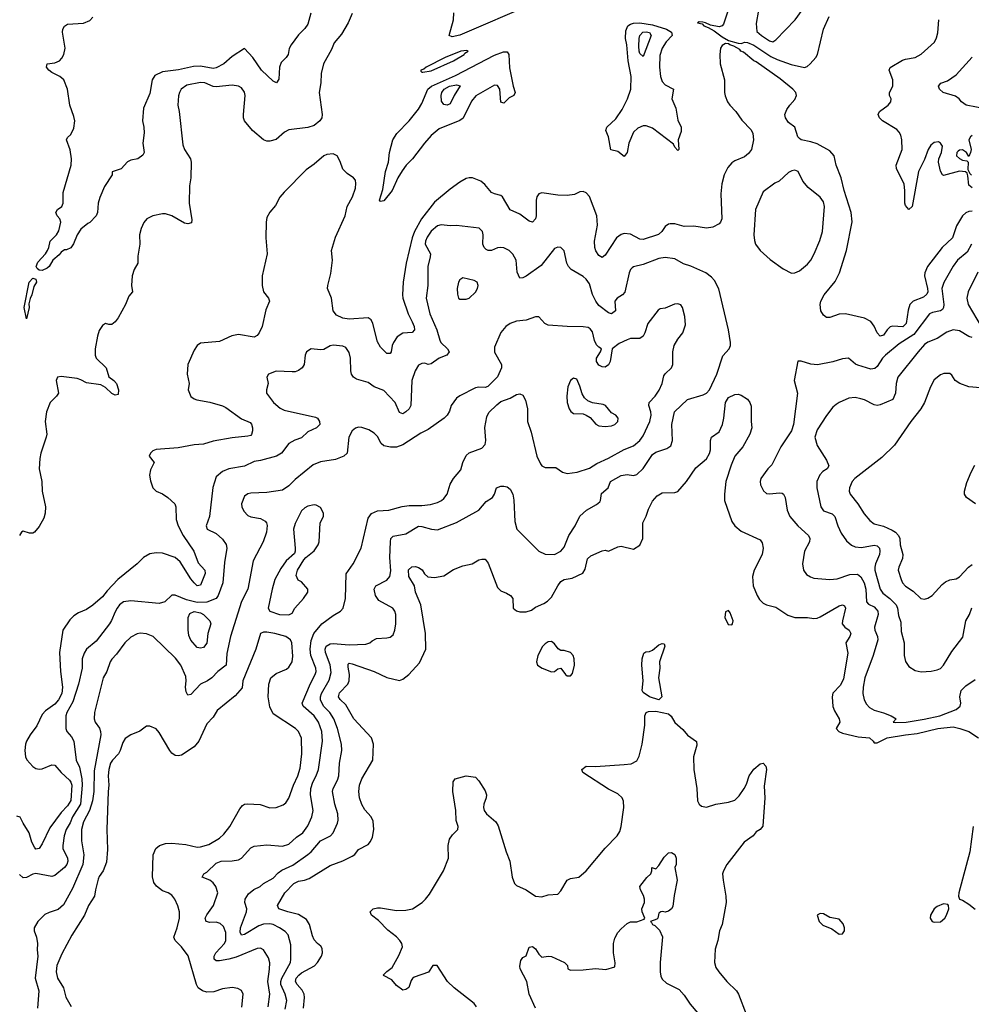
# Model space of a CAD drawing. Header units: inches. Extents: x 1682530 to 1839546, y 640742 to 791647.
# Tile 646 of 656: x 1760807 to 1766825, y 710326 to 716550. Entities that reach past the tile are written whole.
import ezdxf

# ---------------------------------------------------------------- set-up
doc = ezdxf.new("R2010")
doc.units = ezdxf.units.IN
doc.header["$MEASUREMENT"] = 0
doc.layers.add('B7761', color=7, linetype='Continuous')

msp = doc.modelspace()

# ---------------------------------------------------------------- linework, layer by layer
at = {"layer": 'B7761', "color": 5}
for points, elevation in [([(1765478.5, 716610), (1765465, 716525), (1765470, 716475.5), (1765497.6, 716450), (1765550, 716416), (1765570, 716410.4), (1765590, 716421.6), (1765711.7, 716548.4), (1765878.6, 716781.4)], 840), ([(1765319.7, 716710), (1765258.3, 716521.7), (1765249.3, 716510.7), (1765230, 716505.1), (1765175.7, 716515.7), (1765145.2, 716530), (1765126.5, 716533.5), (1765104, 716536), (1765094, 716530), (1765123.1, 716523.1), (1765133, 716510), (1765160.5, 716500.5), (1765198.6, 716478.6), (1765250, 716441.3), (1765290, 716419.1), (1765350, 716400.7), (1765370, 716398.8), (1765393.2, 716406.8), (1765410, 716405.5), (1765450, 716388.8), (1765558.2, 716318.2), (1765597.6, 716297.6), (1765685.6, 716265.6), (1765770, 716248.5), (1765786.6, 716253.4), (1765806.6, 716270), (1765841.1, 716310), (1765852.4, 716330), (1765889.8, 716490), (1765925.6, 716570)], 820), ([(1764052.3, 716650), (1763590, 716452), (1763542.4, 716442.4), (1763523.8, 716450), (1763549.8, 716549.8), (1763552.7, 716592.7)], 780), ([(1762910.4, 716590), (1762884, 716530), (1762841.8, 716458.2), (1762795.6, 716404.4), (1762779, 716361), (1762729.5, 716270), (1762714.1, 716210), (1762711, 716150), (1762700.2, 716090), (1762719.4, 715950), (1762717.4, 715930), (1762705.5, 715910), (1762670, 715881.9), (1762630, 715867.5), (1762510, 715852.6), (1762481.9, 715838.1), (1762430, 715793.5), (1762390, 715782.2), (1762370, 715782.5), (1762349.9, 715789.9), (1762279.6, 715850), (1762228.2, 715910), (1762222.3, 715930), (1762222.4, 715950), (1762232.8, 716070), (1762230, 716092), (1762210, 716119.1), (1762190, 716128.7), (1762150, 716135), (1762050, 716124.8), (1762030, 716128.1), (1761978, 716150), (1761950, 716152.9), (1761864.6, 716135.4), (1761828.4, 716110), (1761817, 716090), (1761811.5, 716068.5), (1761806.5, 716010), (1761816.1, 715970), (1761838.6, 715758.6), (1761848.9, 715730), (1761887.6, 715670), (1761892.7, 715650), (1761889.1, 715550), (1761881, 715499), (1761879.1, 715390), (1761895, 715285), (1761893.7, 715266.3), (1761870, 715258.7), (1761850, 715264), (1761770, 715310.8), (1761730, 715322.7), (1761710, 715322.3), (1761650, 715309.6), (1761610.7, 715290), (1761592.9, 715267.1), (1761574.9, 715230), (1761564.6, 715190), (1761566.4, 715130), (1761554.4, 715054.4), (1761554.8, 715010), (1761530.8, 714970), (1761518.8, 714930), (1761514, 714870), (1761521, 714830), (1761497.1, 714802.9), (1761475.8, 714750), (1761430, 714666), (1761410, 714638.9), (1761390, 714624), (1761370, 714622), (1761350, 714629), (1761330, 714617.2), (1761310, 714585.2), (1761298.3, 714550), (1761284.7, 714470), (1761284.7, 714430), (1761291.6, 714410), (1761353.4, 714350), (1761371.7, 714291.7), (1761403.1, 714270), (1761419, 714250), (1761431.4, 714210), (1761430, 714181.2), (1761410, 714175.8), (1761390, 714186.6), (1761350, 714223.9), (1761321.2, 714241.2), (1761230, 714253.7), (1761194.2, 714274.2), (1761170, 714281.6), (1761070, 714293.5), (1761046, 714290), (1761037, 714270), (1761052.2, 714190), (1761040.4, 714170), (1760999.6, 714130), (1760976.1, 714070), (1760967.4, 714010), (1760978.3, 713930), (1760975.6, 713910), (1760941.8, 713810), (1760935.6, 713775.6), (1760931, 713710), (1760947.3, 713630), (1760950.4, 713570), (1760970.4, 713470), (1760968.8, 713430), (1760960.5, 713399.5), (1760930, 713345.2), (1760901, 713310), (1760890, 713303.7), (1760870, 713303.7), (1760830, 713317.2), (1760818, 713310), (1760805.5, 713290)], 780), ([(1762647.9, 716592.1), (1762630, 716522), (1762610, 716493.2), (1762570, 716454.5), (1762523.1, 716390), (1762512.4, 716367.6), (1762504.4, 716330), (1762492.4, 716310), (1762461, 716279), (1762451.2, 716250), (1762446, 716174), (1762430.7, 716150), (1762410, 716161.3), (1762335.8, 716230), (1762281.2, 716310), (1762230, 716368.7), (1762150, 716318), (1762098.3, 716270), (1762050, 716245.2), (1762030, 716241.6), (1761950, 716255.2), (1761906.4, 716253.6), (1761812.2, 716232.2), (1761710, 716220.5), (1761662.4, 716197.6), (1761644.5, 716170), (1761630, 716082.7), (1761590.4, 715990), (1761583.1, 715910), (1761592.9, 715870), (1761595.4, 715835.4), (1761586.3, 715770), (1761593.4, 715710), (1761586.3, 715693.7), (1761554, 715670), (1761510, 715661.3), (1761490, 715651.8), (1761450, 715606.6), (1761392, 715588), (1761391.3, 715570), (1761344.1, 715495.9), (1761314.1, 715425.9), (1761303.5, 715390), (1761299.6, 715330), (1761291.5, 715310), (1761250, 715267.8), (1761237.6, 715262.4), (1761194.6, 715225.4), (1761170.5, 715189.5), (1761148, 715132), (1761130, 715108.7), (1761104, 715096), (1761090, 715094.5), (1761070, 715080.9), (1761057, 715063), (1761017.6, 715030), (1760992.7, 714990), (1760980.2, 714979.8), (1760950, 714965.3), (1760930, 714966), (1760917.3, 714977.3), (1760912.1, 714990), (1760921.9, 715018.1), (1760969.7, 715070), (1760982.3, 715090), (1760991.8, 715110), (1760999.5, 715150), (1761039.6, 715190), (1761054.2, 715214.2), (1761066.6, 715270), (1761062, 715290), (1761043.7, 715310), (1761035.1, 715330), (1761046, 715350), (1761073.6, 715370), (1761081.3, 715390), (1761082.8, 715457.2), (1761133.3, 715630), (1761135.1, 715670), (1761127, 715727), (1761102.7, 715790), (1761110, 715804.7), (1761130, 715824.7), (1761150, 715864.7), (1761155.6, 715910), (1761150, 715938), (1761124.2, 716010), (1761109.6, 716110), (1761087, 716170), (1761060.9, 716190), (1761010, 716215.1), (1760991.3, 716230), (1760976.2, 716250), (1760982, 716270), (1761030, 716278), (1761059.3, 716290), (1761074.1, 716305.9), (1761087, 716330), (1761094, 716370), (1761077, 716470), (1761080.9, 716490), (1761091.5, 716508.5), (1761110, 716521.6), (1761210, 716527.7), (1761250, 716544), (1761270, 716566.8)], 760), ([(1766830, 715487.2), (1766810, 715504.7), (1766803.7, 715563.7), (1766799.3, 715579.3), (1766787.6, 715587.6), (1766751.3, 715591.3), (1766650, 715564.6), (1766642.7, 715570), (1766630, 715592), (1766618.3, 715650), (1766619.2, 715670), (1766635.9, 715710), (1766643.1, 715750), (1766631.1, 715770), (1766617.1, 715777.2), (1766590, 715772.7), (1766570, 715755.8), (1766553.3, 715730), (1766530, 715665.1), (1766492.1, 715590), (1766450.8, 715369.2), (1766430, 715349.6), (1766410, 715374.5), (1766405, 715390), (1766405.9, 715470), (1766401.1, 715510), (1766352.3, 715610), (1766349.8, 715630), (1766387.2, 715730), (1766385.8, 715790), (1766379.4, 715819.4), (1766370, 715838.9), (1766354.7, 715854.7), (1766264.7, 715910), (1766245.7, 715930), (1766236.9, 715950), (1766244.5, 715970), (1766299.6, 716010), (1766316.3, 716030), (1766318, 716050), (1766308, 716070), (1766307.8, 716090), (1766328.2, 716130), (1766329.8, 716170), (1766306.4, 716230), (1766313, 716247), (1766390, 716293.4), (1766410, 716301.2), (1766470, 716311.5), (1766508, 716332), (1766591.6, 716408.4), (1766605.7, 716434.3), (1766613.8, 716466.2), (1766619.2, 716550)], 780), ([(1766830, 715339.4), (1766810, 715337.2), (1766791.1, 715328.9), (1766770, 715309.6), (1766732.5, 715247.5), (1766707.1, 715170), (1766640.1, 715110), (1766548.2, 714990), (1766531.3, 714950), (1766530.1, 714930), (1766548.1, 714850), (1766549.6, 714830), (1766544.8, 714815.2), (1766523.4, 714796.6), (1766458, 714770), (1766436.8, 714750), (1766426.2, 714713.8), (1766414.1, 714630), (1766391.4, 714608.5), (1766330, 714613.1), (1766311.8, 714608.2), (1766292.8, 714590), (1766270, 714556.4), (1766250, 714549.8), (1766230, 714571.2), (1766211.7, 714611.7), (1766190, 714641.4), (1766150, 714662.5), (1766030, 714689.8), (1765990, 714688.5), (1765930, 714667.3), (1765910, 714667), (1765890, 714682.7), (1765874, 714710), (1765869.7, 714749.7), (1765874.3, 714770), (1765895.8, 714810), (1765964.2, 714895.8), (1765990.8, 714949.2), (1766035.5, 715090), (1766071.6, 715271.6), (1766066.2, 715330), (1766020.7, 715470), (1766002.8, 715550), (1765971, 715630), (1765958.5, 715690), (1765930, 715721.1), (1765850, 715765.4), (1765810, 715778.7), (1765750, 715789.8), (1765738.2, 715798.2), (1765728.7, 715810), (1765710, 715871.5), (1765670, 715901), (1765650.8, 715930), (1765645.1, 715950), (1765658, 715982), (1765676.9, 716010), (1765710, 716044.9), (1765720.3, 716070), (1765714.7, 716090), (1765696.8, 716110), (1765615.8, 716175.8), (1765464.4, 716284.4), (1765449.9, 716290), (1765383.8, 716343.8), (1765368.6, 716350), (1765360.9, 716360.9), (1765322.6, 716382.6), (1765297.2, 716390), (1765290, 716397.2), (1765270, 716398.4), (1765250, 716386.9), (1765239.7, 716370), (1765234.3, 716330), (1765237.7, 716270), (1765264.2, 716170), (1765265.2, 716090), (1765269.3, 716069.3), (1765284.4, 716030), (1765298.5, 716010), (1765335.8, 715970), (1765373.7, 715913.7), (1765433.8, 715853.8), (1765444.2, 715830), (1765448.9, 715790), (1765434.6, 715730), (1765416.7, 715703.3), (1765390, 715682), (1765330, 715658.3), (1765310, 715644.7), (1765285.4, 715614.6), (1765263.2, 715570), (1765247.8, 715512.2), (1765241, 715450), (1765247, 715290), (1765240.2, 715270), (1765230, 715259.4), (1765190, 715238.4), (1765150, 715232.6), (1765070, 715244.2), (1765010, 715241.8), (1764950, 715259.3), (1764920.4, 715259.6), (1764910, 715257.3), (1764890, 715242.6), (1764867.7, 715210), (1764847.5, 715192.5), (1764750, 715159.5), (1764730, 715161.7), (1764670, 715193.8), (1764630, 715198.5), (1764610, 715191.6), (1764582, 715170), (1764510, 715062), (1764490, 715047), (1764470, 715059.5), (1764450, 715089.4), (1764443.8, 715110), (1764442.4, 715150), (1764460.5, 715250), (1764458, 715310), (1764410, 715431.6), (1764390, 715456.3), (1764370, 715463.5), (1764350, 715462), (1764315.1, 715444.9), (1764270, 715438.3), (1764210, 715439.8), (1764110, 715454.5), (1764090, 715449.3), (1764078.4, 715430), (1764074, 715410), (1764073.8, 715310), (1764068.5, 715290), (1764050, 715269.6), (1764030, 715275.4), (1763970, 715320.3), (1763908, 715348), (1763861.3, 715430), (1763850, 715439.1), (1763810, 715448.4), (1763790, 715458.3), (1763748.6, 715508.6), (1763723.7, 715530), (1763670, 715551.2), (1763650, 715551.2), (1763630, 715545.1), (1763590, 715522.6), (1763530, 715477.8), (1763430, 715395.6), (1763348.7, 715290), (1763303.7, 715210), (1763289.5, 715170), (1763252.3, 715010), (1763232.1, 714890), (1763229.1, 714810), (1763230.6, 714790), (1763263.5, 714690), (1763290, 714639.5), (1763301.1, 714610), (1763303.1, 714590), (1763290, 714573.3), (1763230, 714567.3), (1763195.1, 714544.9), (1763170.3, 714510), (1763162.4, 714490), (1763156.3, 714450), (1763150, 714439), (1763130, 714439.3), (1763110, 714458), (1763090, 714479.3), (1763070, 714514.5), (1763040.4, 714630), (1763030, 714653.5), (1763010, 714665), (1762890, 714657), (1762850, 714662.3), (1762810, 714682.9), (1762790.7, 714710), (1762779.2, 714790), (1762754.8, 714850), (1762755.1, 714870), (1762774.1, 714945.9), (1762785.3, 715030), (1762779.9, 715090), (1762805.4, 715174.6), (1762864.8, 715310), (1762877.4, 715370), (1762911, 715430), (1762930, 715485.5), (1762933.4, 715513.4), (1762930, 715536.3), (1762918.3, 715550), (1762877.6, 715577.6), (1762850, 715606), (1762834.2, 715654.2), (1762814.3, 715690), (1762790, 715702.4), (1762750, 715698.7), (1762730, 715689.9), (1762670, 715636.7), (1762619, 715601), (1762479.7, 715460.3), (1762451.9, 715428.1), (1762424.7, 715375.3), (1762390, 715333.6), (1762370, 715299.3), (1762365, 715270), (1762363.9, 715170), (1762372.2, 715070), (1762341.4, 714930), (1762340.2, 714870), (1762349.2, 714830), (1762380.2, 714790), (1762387.2, 714770), (1762364.4, 714715.6), (1762340.2, 714610), (1762322.2, 714570), (1762310, 714553.7), (1762290, 714542), (1762190, 714559.5), (1762149.4, 714550.6), (1762070, 714516.4), (1761950, 714504.5), (1761930, 714489.3), (1761910, 714461.2), (1761871.4, 714370), (1761867.1, 714310), (1761878.3, 714250), (1761873.4, 714210), (1761890, 714168.7), (1761910, 714153.1), (1761926.7, 714146.7), (1762010, 714132.6), (1762090, 714108), (1762110, 714098.5), (1762210, 714027.1), (1762264.1, 714004.1), (1762274, 713994), (1762280.1, 713970), (1762280.5, 713950), (1762273.1, 713926.9), (1762270, 713922.3), (1762250, 713918), (1762150, 713906.7), (1762030, 713886.2), (1761970, 713866.9), (1761910, 713863), (1761810, 713842.8), (1761670, 713832.4), (1761650, 713824.2), (1761634.4, 713810), (1761626.4, 713790), (1761657.3, 713750), (1761635.4, 713704.6), (1761628.8, 713670), (1761634.1, 713634.1), (1761648.4, 713590), (1761670.7, 713570), (1761710, 713552.2), (1761744, 713530), (1761788.2, 713490), (1761794.4, 713470), (1761795.8, 713390), (1761810.2, 713350), (1761840.7, 713290), (1761907.9, 713190), (1761936.6, 713116.6), (1761978.6, 713070), (1761979.7, 713050), (1761950, 712976.2), (1761930, 712971.5), (1761910, 712989.7), (1761890, 713014.3), (1761822.1, 713122.1), (1761790, 713149.9), (1761710, 713177.5), (1761670, 713179.8), (1761630, 713172.7), (1761590, 713149.8), (1761550, 713110.8), (1761428.4, 713010), (1761360.3, 712939.7), (1761330, 712901.7), (1761270, 712848.7), (1761230, 712822.4), (1761178.9, 712801.1), (1761150, 712782.4), (1761124.7, 712755.3), (1761079.6, 712690), (1761059.4, 712550), (1761064.3, 712430), (1761078.2, 712330), (1761073, 712290), (1761053.5, 712250), (1761030, 712222.4), (1760970, 712181), (1760950, 712157.2), (1760914.9, 712085.1), (1760873.4, 712030), (1760851.2, 711990), (1760844.2, 711970), (1760839.7, 711930), (1760844, 711890), (1760852, 711872), (1760890, 711829.1), (1760910, 711817.2), (1760930, 711813), (1760950, 711815.2), (1761010, 711838.8), (1761030, 711837.3), (1761070.2, 711790), (1761121.7, 711741.7), (1761131.4, 711730), (1761136.9, 711710), (1761130, 711614.7), (1761110, 711579.4), (1761070, 711539.1), (1760997.9, 711442.1), (1760950, 711340.5), (1760930, 711309.8), (1760910, 711305.7), (1760899.9, 711319.9), (1760884.1, 711350), (1760868.1, 711410), (1760828.6, 711470), (1760810, 711509.5), (1760790, 711514.3)], 820), ([(1766923.6, 715983.6), (1766792.7, 716010), (1766762.7, 716030), (1766749.3, 716050), (1766725.6, 716065.6), (1766646.6, 716090), (1766623.8, 716110), (1766618.5, 716130), (1766631.8, 716148.2), (1766675.7, 716164.3), (1766730, 716201.4), (1766830, 716313.8)], 760), ([(1766830, 715817.3), (1766819.5, 715810), (1766808.9, 715790), (1766823.8, 715730), (1766820.7, 715710), (1766810, 715686), (1766794, 715710), (1766770, 715726.3), (1766750, 715724.7), (1766741.8, 715718.2), (1766734, 715710), (1766732, 715690), (1766750, 715672), (1766770, 715662.4), (1766798, 715658), (1766804.7, 715650), (1766803.5, 715603.5), (1766816.8, 715576.8), (1766827.5, 715567.5)], 780), ([(1762486, 710294), (1762496.7, 710350), (1762486.6, 710390), (1762457.7, 710450), (1762458.3, 710470), (1762465.3, 710490), (1762519.5, 710590), (1762522.9, 710610), (1762521.6, 710701.6), (1762504.4, 710764.4), (1762486.6, 710786.6), (1762449.8, 710810), (1762411.2, 710830), (1762390, 710834.5), (1762350, 710831.8), (1762318.6, 710821.4), (1762230, 710766.2), (1762210, 710761.8), (1762201.6, 710781.6), (1762204.1, 710810), (1762241, 710910), (1762242.7, 710930), (1762230.9, 710970), (1762232.9, 710990), (1762255.3, 711024.7), (1762288.2, 711051.8), (1762327.8, 711070), (1762350, 711090.3), (1762410, 711122.3), (1762442.8, 711157.2), (1762465.6, 711174.4), (1762534.9, 711205.1), (1762630, 711273.2), (1762650.9, 711290), (1762710, 711358), (1762773.6, 711390), (1762789, 711410), (1762817.6, 711470), (1762822.3, 711490), (1762819.5, 711530), (1762800.4, 711590), (1762786.4, 711670), (1762790.6, 711690), (1762817.4, 711742.6), (1762825.7, 711770), (1762830.7, 711850), (1762843.9, 711930), (1762841.9, 711970), (1762816.7, 712070), (1762794.1, 712130), (1762768.3, 712170), (1762729, 712210), (1762709, 712250), (1762708.9, 712270), (1762715.3, 712290), (1762764.3, 712375.7), (1762776.7, 712423.3), (1762770.9, 712470.9), (1762740.9, 712550), (1762740.1, 712570), (1762746, 712590), (1762770, 712604.3), (1762790, 712605.8), (1762890, 712597.5), (1762996.7, 712603.3), (1763020.9, 712610), (1763035.8, 712624.2), (1763062.7, 712637.3), (1763130, 712642.2), (1763150, 712647.2), (1763170, 712661.1), (1763180.7, 712690), (1763186.6, 712730), (1763185.8, 712790), (1763180.3, 712810), (1763166.3, 712830), (1763078.4, 712878.4), (1763057.4, 712910), (1763049.7, 712950), (1763059.5, 712970), (1763130, 713007.3), (1763149.1, 713030.9), (1763155.2, 713064.8), (1763147.3, 713150), (1763151.6, 713250), (1763154.8, 713270), (1763170, 713284.4), (1763250, 713300.6), (1763330, 713347.9), (1763350, 713346.4), (1763410.8, 713329.2), (1763450, 713325.4), (1763568.9, 713371.1), (1763711.8, 713450), (1763756.6, 713503.4), (1763798, 713530), (1763809.7, 713550), (1763822.4, 713590), (1763850, 713600.7), (1763870, 713601.8), (1763890, 713596.5), (1763910, 713581.1), (1763925.8, 713550), (1763931.8, 713511.8), (1763938, 713378), (1763950.7, 713330), (1764091.3, 713190), (1764130.5, 713170.5), (1764190, 713168.8), (1764230, 713190.4), (1764250, 713215.5), (1764280.9, 713290), (1764321.1, 713350), (1764350, 713410.4), (1764391.4, 713448.6), (1764455.4, 713484.6), (1764477, 713503), (1764481.3, 713510), (1764485.6, 713554.4), (1764528.2, 713590), (1764543.8, 713630), (1764610, 713668), (1764650, 713674.5), (1764690, 713669.2), (1764710, 713675), (1764750, 713713), (1764810, 713801.8), (1764830, 713816.2), (1764900.1, 713839.9), (1764924.7, 713855.2), (1764936.1, 713890), (1764931.8, 713991.8), (1764948.9, 714070), (1765030, 714147.9), (1765130, 714178.5), (1765150, 714187.9), (1765169.9, 714210.1), (1765216.2, 714310), (1765255, 714425), (1765293.7, 714470), (1765302.2, 714490), (1765303.5, 714510), (1765289.8, 714590), (1765228.5, 714848.5), (1765200.4, 714900.4), (1765182.7, 714922.7), (1765146.6, 714950), (1765051.5, 714991.5), (1765006.2, 715006.2), (1764950, 715038.2), (1764890, 715046), (1764850, 715041.1), (1764750, 715002.2), (1764690, 714988.6), (1764679.6, 714980.4), (1764669.3, 714970), (1764662, 714950), (1764633.4, 714826.6), (1764620.4, 714810), (1764586, 714790), (1764571.5, 714770), (1764574.9, 714710), (1764550, 714689.8), (1764530, 714696.1), (1764470, 714742.2), (1764449.9, 714769.9), (1764430, 714812.3), (1764410, 714879.8), (1764390.3, 714910.3), (1764370, 714926.6), (1764294.5, 714970), (1764277.1, 714990), (1764267.7, 715010), (1764250, 715089), (1764230, 715109.4), (1764210, 715111.8), (1764190, 715104.2), (1764104.8, 714995.2), (1764010, 714927.6), (1763990, 714917.7), (1763970, 714915.6), (1763953.8, 714953.8), (1763946.4, 715030), (1763926.7, 715066.7), (1763903, 715090), (1763870, 715107.8), (1763850, 715110.8), (1763830, 715107), (1763790, 715090.9), (1763770, 715089.8), (1763757, 715097), (1763745.6, 715110), (1763736.9, 715130), (1763738.4, 715190), (1763733.8, 715210), (1763712.8, 715232.8), (1763570, 715249.8), (1763530, 715247.4), (1763473.2, 715253.2), (1763450, 715247.5), (1763410, 715213.9), (1763384.1, 715175.9), (1763372.9, 715150), (1763372.2, 715130), (1763404.3, 715070), (1763404.1, 715050), (1763389.4, 714990), (1763388.4, 714870), (1763378, 714790), (1763402, 714690), (1763445.6, 714590), (1763464.4, 714524.4), (1763471.5, 714510), (1763513.1, 714470), (1763523.7, 714450), (1763508, 714430), (1763459.5, 714410), (1763410, 714375.1), (1763390, 714371.1), (1763370, 714377.7), (1763350, 714377.3), (1763330, 714366.3), (1763307.6, 714330), (1763286.3, 714270), (1763280.6, 714110), (1763270.2, 714090), (1763250.2, 714070), (1763230, 714059.2), (1763210, 714066.3), (1763180.8, 714130), (1763110, 714205.5), (1763050, 714229.8), (1763010, 714257.1), (1762936.8, 714276.8), (1762918, 714290), (1762905.8, 714310), (1762901.6, 714330), (1762898.8, 714410), (1762890, 714446), (1762870, 714477.4), (1762850, 714485.7), (1762790, 714493.3), (1762770, 714488), (1762730, 714466), (1762710, 714462.4), (1762650, 714469.4), (1762620.7, 714450), (1762613.4, 714430), (1762605.5, 714370), (1762593.4, 714350), (1762570, 714332), (1762550, 714324.2), (1762530, 714323), (1762430, 714327.3), (1762381, 714310), (1762370.8, 714290), (1762378, 714250), (1762367.7, 714210), (1762367.7, 714190), (1762413, 714130), (1762454.4, 714094.4), (1762480.8, 714080.8), (1762677.6, 714037.6), (1762690.5, 714030), (1762703.8, 714010), (1762705.5, 713990), (1762684.9, 713970), (1762630, 713945.1), (1762590, 713906.2), (1762547.8, 713892.2), (1762509.3, 713870.7), (1762463.8, 713810), (1762430.5, 713790), (1762330, 713762.9), (1762290, 713757.7), (1762230, 713726.6), (1762130, 713711.3), (1762090, 713692.8), (1762050, 713659.6), (1762027.9, 713592.1), (1762007.2, 713410), (1761985.5, 713350), (1761992.7, 713330), (1762050, 713301.3), (1762090, 713266), (1762112.9, 713232.9), (1762117.7, 713210), (1762101.7, 713118.3), (1762091, 712990), (1762061.7, 712910), (1762049.3, 712890), (1761991.4, 712868.6), (1761930, 712866), (1761862, 712882), (1761790, 712911.5), (1761770, 712912), (1761725.5, 712870), (1761690, 712859.8), (1761510, 712876.1), (1761463.6, 712870), (1761438.8, 712850), (1761424, 712830), (1761410, 712806.3), (1761388.9, 712751.1), (1761375.2, 712730), (1761290, 712620.4), (1761230, 712569.7), (1761214.2, 712545.8), (1761202.3, 712510), (1761202, 712450), (1761179.5, 712350), (1761143.1, 712236.9), (1761104.4, 712170), (1761099.8, 712150), (1761098.3, 712070), (1761105.7, 712050), (1761135.7, 712015.7), (1761150.2, 711990), (1761164.5, 711870), (1761185.3, 711825.3), (1761199.7, 711750), (1761202.1, 711710), (1761191, 711590), (1761141.1, 711510), (1761126.7, 711473.3), (1761101.4, 711430), (1761088.4, 711390), (1761079.1, 711330), (1761080.1, 711310), (1761108.8, 711250), (1761111.6, 711230), (1761104.8, 711210), (1761090, 711191.5), (1761030, 711140.3), (1761010, 711134.4), (1760908.4, 711151.6), (1760890, 711147.8), (1760850, 711126.3), (1760830, 711124.7), (1760805.3, 711145.3)], 840), ([(1766827.3, 715130), (1766798.7, 715081.3), (1766737.5, 715030), (1766710, 714991), (1766651.2, 714888.8), (1766638.9, 714850), (1766651.2, 714748.8), (1766650.1, 714729.9), (1766642.8, 714717.2), (1766630.6, 714709.4), (1766580.6, 714699.4), (1766561.2, 714690), (1766461.2, 714558.8), (1766370, 714500.9), (1766281.8, 714430), (1766263.5, 714410), (1766230, 714358.3), (1766215.5, 714344.5), (1766190, 714339.8), (1766106.9, 714366.9), (1766093.1, 714373.1), (1766049.6, 714409.6), (1766010, 714406.6), (1765950, 714386.6), (1765852.3, 714367.7), (1765810, 714373.3), (1765750, 714392), (1765728.3, 714391.7), (1765705.3, 714270), (1765725.3, 714190), (1765701.5, 713990), (1765687.2, 713950), (1765620.2, 713850), (1765563.6, 713736.5), (1765538, 713710), (1765495.3, 713650), (1765490.3, 713630), (1765491.8, 713610), (1765511.4, 713571.4), (1765530, 713555.3), (1765551.8, 713551.8), (1765610, 713559.6), (1765630, 713556.5), (1765637.6, 713550), (1765649.2, 713529.2), (1765661.1, 713450), (1765677.8, 713410), (1765727.4, 713350), (1765794.9, 713290), (1765804.2, 713270), (1765803.1, 713250), (1765771.4, 713190), (1765757.4, 713110), (1765764.4, 713070), (1765783.1, 713043.1), (1765807.6, 713027.6), (1765830, 713020.3), (1765930.3, 713010.2), (1765976, 713016), (1766056.4, 713043.6), (1766105.1, 713045.1), (1766126.9, 713026.9), (1766147.2, 712990), (1766158.4, 712950), (1766163.2, 712870), (1766175, 712855), (1766210, 712837.3), (1766224.3, 712824.3), (1766234.1, 712810), (1766235.8, 712790), (1766212.6, 712710), (1766214.2, 712690), (1766232.8, 712650), (1766234.6, 712630), (1766205.5, 712530), (1766151.8, 712390), (1766141.8, 712330), (1766140.3, 712290), (1766148.7, 712250), (1766162.8, 712222.8), (1766181.3, 712201.3), (1766210, 712185.4), (1766270, 712169.2), (1766319.1, 712150), (1766350.8, 712130), (1766331, 712110), (1766346.4, 712106.4), (1766414, 712110), (1766527.8, 712127.8), (1766626, 712150), (1766729.4, 712190), (1766755.1, 712210), (1766759.3, 712230), (1766752, 712270), (1766760.7, 712310), (1766790, 712339.5), (1766850, 712378.7)], 840), ([(1766866.4, 714953.6), (1766805, 714830), (1766797.8, 714790), (1766805.6, 714750), (1766887.2, 714610)], 860), ([(1762377.6, 710310), (1762389.3, 710390), (1762376.6, 710470), (1762388.1, 710548.1), (1762388.3, 710588.3), (1762379.7, 710619.7), (1762349.7, 710669.7), (1762330, 710680.5), (1762310, 710678), (1762175.5, 710624.5), (1762130, 710611.7), (1762070, 710600.6), (1762050, 710601.1), (1762036.4, 710610), (1762036.5, 710630), (1762046.9, 710650), (1762101.7, 710710), (1762110, 710728.7), (1762110, 710779), (1762096.5, 710816.5), (1762075.6, 710835.6), (1762050, 710843.9), (1762010, 710842.5), (1761985.7, 710850), (1761980.7, 710870), (1761990, 710891.3), (1762033.1, 710950), (1762060.5, 711030), (1762048.1, 711070), (1762030, 711094.5), (1762010, 711109.9), (1761960.9, 711130), (1761971.6, 711150), (1761990, 711160.8), (1762050, 711217.3), (1762082, 711230), (1762150, 711232.3), (1762190, 711239.6), (1762210, 711250.3), (1762270, 711315.8), (1762290, 711324.9), (1762370, 711333.8), (1762470, 711325), (1762510, 711338.3), (1762556.8, 711383.2), (1762598.9, 711410), (1762630, 711453.4), (1762654, 711510), (1762663.7, 711550), (1762646.3, 711650), (1762648.5, 711690), (1762660.5, 711730), (1762682.5, 711770), (1762696.7, 711810), (1762723, 711990), (1762717.7, 712050), (1762696.9, 712110), (1762670, 712149), (1762600.3, 712210), (1762593.9, 712230), (1762646.4, 712353.6), (1762676.9, 712410), (1762682, 712430), (1762680.2, 712450), (1762649.2, 712530.8), (1762644.7, 712570), (1762650, 712626), (1762667, 712670), (1762717.7, 712730), (1762790, 712782.9), (1762835.8, 712810), (1762853.8, 712830), (1762867.9, 712890), (1762872.8, 713047.2), (1762915.5, 713110), (1762966, 713210), (1763010, 713398.7), (1763031.9, 713428.1), (1763070, 713444.5), (1763142, 713450), (1763227, 713473), (1763270, 713479.2), (1763350, 713479), (1763404.8, 713484.8), (1763450, 713496.9), (1763475.1, 713510), (1763490, 713522.4), (1763509.8, 713550), (1763530, 713613), (1763549.7, 713650), (1763596.1, 713703.9), (1763610, 713750.7), (1763630, 713794.4), (1763650, 713812), (1763730, 713840.4), (1763750, 713864), (1763755.6, 713890), (1763748.6, 713971.4), (1763760.6, 714039.4), (1763774.3, 714065.7), (1763823.8, 714116.2), (1763850, 714136.3), (1763910, 714157.6), (1763950, 714179.5), (1763970, 714184.4), (1763990, 714175.5), (1764005.7, 714145.7), (1764019.7, 714090), (1764018.5, 714010), (1764042.2, 713942.2), (1764078, 713790), (1764101.3, 713741.3), (1764110, 713730.3), (1764130, 713719.6), (1764198.7, 713718.7), (1764240.4, 713690), (1764270, 713681.4), (1764332.3, 713690), (1764410, 713714), (1764456.7, 713743.3), (1764530, 713777.4), (1764630, 713832.6), (1764690, 713855.6), (1764729.8, 713890), (1764750, 713918.6), (1764791.5, 714010), (1764800.4, 714050), (1764799, 714070), (1764786.3, 714110), (1764788.7, 714130), (1764826, 714170), (1764852, 714208), (1764869.8, 714250), (1764880.8, 714299.2), (1764888.5, 714311.5), (1764929.7, 714350), (1764938.5, 714370), (1764938.2, 714450), (1764946.4, 714490), (1764969.8, 714530.2), (1765002, 714570), (1765018.2, 714621.8), (1765013.7, 714673.7), (1764999.7, 714730), (1764988.2, 714748.2), (1764970, 714753.3), (1764949.3, 714750.7), (1764890, 714726.6), (1764856.9, 714723.1), (1764845.4, 714714.6), (1764778.8, 714630), (1764760.7, 714570), (1764750, 714549.3), (1764730, 714535.1), (1764670, 714533.6), (1764650, 714526.3), (1764598, 714502), (1764554.8, 714470), (1764541.7, 714390), (1764530, 714367.6), (1764510, 714353.3), (1764490, 714354.5), (1764470, 714366.6), (1764454, 714390), (1764455.8, 714410), (1764479.6, 714450), (1764486, 714470), (1764470, 714478.7), (1764454.9, 714494.9), (1764442.7, 714522.7), (1764430, 714576.3), (1764415.6, 714595.6), (1764403.1, 714603.1), (1764370, 714609.2), (1764270, 714609.8), (1764150, 714618.5), (1764128, 714630), (1764090, 714671.5), (1764070, 714671.3), (1764010, 714649.7), (1763950, 714645.1), (1763910, 714629.6), (1763882.4, 714610), (1763850, 714571.6), (1763810, 714479), (1763810, 714447.3), (1763854, 714370), (1763854.4, 714350), (1763828.8, 714291.2), (1763768.5, 714231.5), (1763750, 714225.1), (1763710, 714227), (1763690, 714222.9), (1763590, 714171.5), (1763570, 714156.9), (1763534.9, 714110), (1763524.4, 714075.6), (1763510.7, 714050), (1763490.7, 714030), (1763390, 713958.9), (1763344.1, 713935.9), (1763230, 713862.9), (1763190, 713846.6), (1763152.2, 713847.8), (1763110, 713856.4), (1763094.3, 713870), (1763070, 713914.5), (1763050, 713937), (1763016.2, 713956.2), (1762970.9, 713970.9), (1762950, 713973.1), (1762930, 713967.6), (1762908.9, 713951.1), (1762888.8, 713911.2), (1762878, 713810), (1762858, 713790), (1762804.9, 713770), (1762710, 713755.4), (1762663.1, 713736.9), (1762550, 713644.1), (1762510, 713604.2), (1762470, 713575.6), (1762370, 713560.5), (1762270, 713557.3), (1762250, 713552), (1762230, 713536.9), (1762210.2, 713490), (1762212.1, 713470), (1762223.8, 713443.8), (1762250, 713416), (1762270, 713407.4), (1762330, 713397.6), (1762359.6, 713379.6), (1762368.8, 713368.8), (1762372.4, 713352.4), (1762368.1, 713310), (1762347.5, 713250), (1762283, 713130), (1762249.2, 712950), (1762210, 712872.3), (1762140.2, 712650), (1762116.5, 712543.5), (1762113, 712470), (1762061.1, 712430), (1762023, 712390), (1761994, 712370), (1761950, 712349.7), (1761890, 712283.5), (1761870, 712280.9), (1761861.1, 712301.1), (1761856.1, 712330), (1761859.8, 712370), (1761857, 712397), (1761825.3, 712470), (1761793.1, 712513.1), (1761651.6, 712650), (1761610, 712668.2), (1761570, 712671), (1761550, 712667.1), (1761510, 712646.9), (1761471.7, 712610), (1761420.1, 712539.9), (1761390, 712508), (1761379.2, 712490), (1761358, 712430), (1761335.7, 712390), (1761279.4, 712170), (1761278.2, 712130), (1761284.9, 712110), (1761311.8, 712071.8), (1761318.9, 712050), (1761319.4, 712030), (1761279.1, 711800.9), (1761275.7, 711670), (1761267.9, 711612.1), (1761248.7, 711550), (1761210, 711478.3), (1761199.1, 711430), (1761198.7, 711358.7), (1761212.7, 711270), (1761206.7, 711210), (1761141.3, 711058.7), (1761084.9, 710955.1), (1761050, 710924.4), (1760993.1, 710906.9), (1760967.3, 710892.7), (1760922, 710850), (1760899.3, 710810), (1760898.4, 710790), (1760914, 710750), (1760920.3, 710710), (1760917.7, 710670), (1760922.2, 710630), (1760904.6, 710490), (1760928.1, 710410), (1760918.9, 710301.1)], 860), ([(1766830, 714540.7), (1766810, 714547.6), (1766750, 714582.2), (1766710, 714589), (1766670, 714574.6), (1766610, 714535.3), (1766550, 714512.2), (1766530, 714496.8), (1766489.4, 714450), (1766360.8, 714290), (1766351, 714250), (1766346.7, 714190), (1766330, 714149.6), (1766250, 714115.1), (1766230, 714111.9), (1766210, 714115.3), (1766150, 714146.2), (1766127.2, 714152.8), (1766090, 714161.5), (1766050, 714157.5), (1765990, 714130.6), (1765970, 714117), (1765950, 714099.4), (1765910, 714048.3), (1765850, 713957), (1765836.3, 713910), (1765850, 713858), (1765910, 713764.7), (1765924, 713730), (1765914, 713710), (1765887.1, 713692.9), (1765866.8, 713673.2), (1765849.2, 713630), (1765849.2, 713590), (1765873.4, 713470), (1765890, 713445.8), (1765946.1, 713426.1), (1765962.8, 713410), (1765980.2, 713350), (1766003.2, 713303.2), (1766036.2, 713256.2), (1766067.2, 713227.2), (1766090, 713216.9), (1766130, 713213.7), (1766210, 713227.8), (1766230, 713224.9), (1766244.2, 713210), (1766247.7, 713190), (1766243.9, 713170), (1766218.6, 713110), (1766215.1, 713090), (1766215.9, 713070), (1766248.8, 712950), (1766265.1, 712925.1), (1766311, 712890), (1766351, 712850), (1766358.2, 712830), (1766364.1, 712784.1), (1766379.6, 712740.4), (1766381.5, 712681.5), (1766401.6, 712610), (1766400.5, 712530), (1766410, 712492), (1766430, 712461), (1766470, 712434.8), (1766508.4, 712428.4), (1766570.6, 712430.6), (1766610, 712439.5), (1766630, 712448.8), (1766650, 712468.5), (1766703.1, 712556.9), (1766772.8, 712647.2), (1766790.8, 712750), (1766813.5, 712790), (1766827.9, 712832.1)], 860), ([(1766883.1, 714223.1), (1766809.9, 714229.9), (1766753.3, 714250), (1766722.9, 714270), (1766702.4, 714302.4), (1766690, 714313.3), (1766652.5, 714312.5), (1766630, 714305.1), (1766590, 714272.8), (1766566.9, 714230), (1766529.2, 714130), (1766506.4, 714090), (1766442.8, 714010), (1766340.2, 713859.8), (1766258.5, 713781.5), (1766089.3, 713650), (1766072.1, 713630), (1766054.7, 713590), (1766053.6, 713570), (1766060.2, 713550), (1766108.4, 713490), (1766147, 713427), (1766183.3, 713383.4), (1766210, 713363.6), (1766270, 713348), (1766323.9, 713323.9), (1766345.8, 713310), (1766365.6, 713290), (1766372.7, 713270), (1766374.5, 713230), (1766393.1, 713170), (1766390, 713143.7), (1766366.2, 713090), (1766363.8, 713070), (1766381, 713010), (1766391.1, 712990), (1766409.1, 712969.1), (1766457.5, 712937.5), (1766507, 712890), (1766530, 712886.4), (1766550, 712892.9), (1766577.2, 712910), (1766640.8, 712979.2), (1766663.1, 712996.9), (1766690, 713008.2), (1766730, 713016.1), (1766750, 713028.9), (1766807.1, 713090), (1766830, 713106.3)], 880), ([(1762602, 710302), (1762609.3, 710369.3), (1762606.4, 710390), (1762594.6, 710414.6), (1762561.5, 710450), (1762551.8, 710470), (1762556.1, 710490), (1762572, 710510), (1762590, 710523.6), (1762671, 710569), (1762691.1, 710588.9), (1762716.4, 710630), (1762721.4, 710650), (1762719.1, 710679.1), (1762712.3, 710692.3), (1762690, 710709.7), (1762670, 710733.3), (1762658.4, 710758.4), (1762641, 710830), (1762620.9, 710860.9), (1762570, 710894.3), (1762503, 710910), (1762445.6, 710930), (1762436.8, 710950), (1762483.2, 711030), (1762540.7, 711090), (1762570, 711104.4), (1762609.3, 711110.7), (1762638.5, 711121.5), (1762770, 711202.5), (1762850, 711232.4), (1762910, 711261.5), (1762926.3, 711273.7), (1762950, 711304.9), (1763010, 711334.9), (1763025.5, 711354.5), (1763037.6, 711382.4), (1763046.4, 711430), (1763043.5, 711483.5), (1763029.6, 711510), (1762990, 711554), (1762970, 711589.5), (1762957.2, 711630), (1762952, 711670), (1762956.1, 711710), (1762970, 711750.4), (1763039.7, 711870), (1763045.4, 711970), (1763032.3, 712010), (1762921, 712130), (1762870, 712218.7), (1762833, 712253), (1762823.9, 712270), (1762830, 712293.8), (1762882.2, 712350), (1762890.8, 712370), (1762893.6, 712410), (1762883.9, 712456.1), (1762884.4, 712475.6), (1762890, 712481.6), (1762910, 712477.7), (1763048.7, 712428.7), (1763130, 712391.5), (1763210, 712373), (1763230, 712380.5), (1763268.5, 712411.5), (1763335.8, 712484.2), (1763374.7, 712570), (1763372.8, 712670), (1763343.9, 712850), (1763311.2, 712930), (1763305.1, 712970), (1763267.3, 713030), (1763267, 713073), (1763287.9, 713092.1), (1763310, 713093.5), (1763330, 713087.9), (1763352.9, 713072.9), (1763367.8, 713047.8), (1763388.6, 713028.6), (1763430, 713024.7), (1763490, 713034.9), (1763550, 713074), (1763610, 713098.4), (1763669.5, 713110.5), (1763710, 713135.5), (1763730, 713140.5), (1763750, 713139.3), (1763770, 713114), (1763830, 712960.5), (1763850, 712939.5), (1763885.7, 712925.7), (1763910.7, 712910), (1763924.9, 712890), (1763927.3, 712830), (1763950, 712813), (1763970, 712806.4), (1764010, 712806.7), (1764043.5, 712816.5), (1764070, 712837.1), (1764121.1, 712858.9), (1764145.5, 712874.5), (1764170, 712900.3), (1764210, 712971.7), (1764230, 712998.5), (1764250, 713010.2), (1764300.9, 713019.1), (1764368.5, 713051.5), (1764382.6, 713077.4), (1764397.4, 713142.6), (1764418.7, 713161.3), (1764490, 713193), (1764510, 713197.3), (1764530, 713190.5), (1764590, 713217.4), (1764610, 713222), (1764690, 713203), (1764730, 713227.3), (1764747, 713270), (1764748.3, 713370), (1764770, 713410.7), (1764783.3, 713456.7), (1764810, 713505.7), (1764839.5, 713540.5), (1764870, 713559.1), (1764950, 713560.7), (1764970, 713567.9), (1765023.7, 713630), (1765083.6, 713716.4), (1765150, 713774.6), (1765170, 713808.2), (1765176.2, 713830), (1765176, 713890), (1765181.6, 713910), (1765230, 713943.7), (1765250.9, 713990), (1765259.8, 714030), (1765270, 714130.5), (1765290, 714161.3), (1765330, 714181.3), (1765350, 714183), (1765370, 714176.3), (1765410, 714150.6), (1765424, 714130), (1765433, 714107), (1765432.4, 714010), (1765436.5, 713970), (1765424, 713930), (1765380.9, 713850), (1765330, 713791), (1765306.7, 713733.3), (1765273.7, 713630), (1765263.9, 713550), (1765263.6, 713510), (1765310, 713378), (1765329.4, 713349.4), (1765370, 713315.6), (1765490, 713262), (1765502.9, 713242.9), (1765508.9, 713210), (1765503.6, 713170), (1765452.2, 713070), (1765441.6, 713030), (1765445.7, 712970), (1765470.1, 712910), (1765485.4, 712885.4), (1765510, 712861.1), (1765530, 712850.2), (1765590, 712836.5), (1765664.8, 712784.8), (1765710, 712770.2), (1765790, 712771.3), (1765830, 712764.6), (1765850, 712766.3), (1765870, 712774), (1765990, 712845.6), (1766011, 712851), (1766023.6, 712843.6), (1766030, 712830.7), (1766010.2, 712750), (1766009.2, 712730), (1766025.7, 712710), (1766053.7, 712690), (1766062.8, 712670), (1766057.3, 712650), (1766031.6, 712610), (1766045.1, 712545.1), (1766016.3, 712383.7), (1765997.4, 712342.6), (1765950, 712292.1), (1765945.5, 712270), (1765949, 712209), (1765960.1, 712180.1), (1765989.1, 712130), (1765993.1, 712110), (1765970.3, 712070), (1765987, 712050), (1766010, 712039.7), (1766110, 712015.8), (1766182, 712010), (1766204, 711990), (1766210, 711978), (1766230, 711978.8), (1766294, 712010), (1766408.7, 712030), (1766482.6, 712037.4), (1766614, 712070), (1766710, 712078.7), (1766752, 712070), (1766810.4, 712050.3), (1766870.4, 712010.3)], 820), ([(1766852.8, 713490), (1766794.7, 713530), (1766783, 713550), (1766782.1, 713570), (1766796, 713624), (1766823.9, 713690), (1766847.2, 713732.8)], 880), ([(1762212.7, 710307.3), (1762219.6, 710390), (1762210, 710412.7), (1762186.6, 710426.6), (1762150, 710432.3), (1762090, 710423.2), (1762035.6, 710404.4), (1761990, 710402.7), (1761962.6, 710410), (1761935.9, 710430), (1761926.4, 710450), (1761871.9, 710631.9), (1761831.1, 710690), (1761789.9, 710729.9), (1761781.5, 710750), (1761803.7, 710810), (1761817.7, 710870), (1761818.8, 710910), (1761808, 710948), (1761788, 710990), (1761770, 711014.7), (1761746.6, 711030), (1761710, 711042.5), (1761672.4, 711072.4), (1761655.6, 711095.6), (1761647.8, 711132.2), (1761651.8, 711270), (1761668.7, 711310), (1761691.6, 711330), (1761730, 711343.2), (1761770, 711344.8), (1761856.9, 711336.9), (1761930, 711319.3), (1761950, 711320.6), (1762003.3, 711336.7), (1762070, 711375), (1762099.1, 711400.9), (1762135.7, 711450), (1762198.6, 711561.4), (1762217.1, 711582.9), (1762230, 711590.3), (1762247.6, 711592.4), (1762328.5, 711588.5), (1762390, 711568.2), (1762430, 711569.2), (1762473.8, 711586.2), (1762490, 711600.3), (1762510, 711628.4), (1762539.5, 711710), (1762566.9, 711770), (1762581, 711819), (1762592.5, 711910), (1762588.7, 712008.7), (1762571.2, 712050), (1762551.3, 712070), (1762410, 712162.9), (1762390, 712206), (1762377.6, 712270), (1762382, 712350), (1762396, 712390), (1762430, 712416.3), (1762495.1, 712444.9), (1762510, 712457.6), (1762530.6, 712490), (1762533.6, 712526.4), (1762528.7, 712610), (1762519.8, 712630), (1762490, 712650.8), (1762420.5, 712670), (1762370, 712678.5), (1762350, 712678), (1762329.1, 712670), (1762300.9, 712570), (1762219.3, 712370), (1762213.5, 712326.5), (1762170, 712276.4), (1762056.4, 712183.6), (1762030, 712140.5), (1761990, 712098.4), (1761939.7, 711990), (1761910, 711954), (1761830, 711900.3), (1761810, 711896.1), (1761790, 711899.3), (1761770, 711913.7), (1761757.2, 711930), (1761690, 712043.7), (1761670, 712066), (1761630, 712084.5), (1761610, 712082.9), (1761567.9, 712052.1), (1761510, 712029.8), (1761474.6, 712005.4), (1761458.9, 711981.1), (1761443, 711930), (1761431.9, 711910), (1761393.9, 711870), (1761381.6, 711850), (1761370.8, 711810), (1761367, 711770), (1761371.3, 711711.3), (1761366.5, 711670), (1761359.2, 711430), (1761363.4, 711303.4), (1761355.3, 711224.7), (1761336.1, 711170), (1761310, 711133.3), (1761303.6, 711116.4), (1761285.7, 711050), (1761281.2, 711010), (1761242.9, 710950), (1761217.8, 710890), (1761136.8, 710763.2), (1761074.3, 710645.7), (1761042.6, 710570), (1761037.6, 710530), (1761046.2, 710490), (1761083.7, 710430), (1761099.7, 710370), (1761132.1, 710312.1)], 880), ([(1763696.2, 710310), (1763680.9, 710330), (1763554.5, 710430), (1763512.7, 710470), (1763448, 710570), (1763421, 710570), (1763392.2, 710527.8), (1763302, 710498), (1763290.4, 710489.6), (1763283.1, 710476.9), (1763268.3, 710431.7), (1763250, 710419.5), (1763230, 710415.1), (1763190, 710445.1), (1763160.1, 710480.1), (1763107.7, 710507.7), (1763105.2, 710510), (1763130, 710534), (1763162.7, 710557.3), (1763205.4, 710634.6), (1763227.3, 710690), (1763222.9, 710710), (1763211.6, 710730), (1763190, 710752.8), (1763134.6, 710794.6), (1763076, 710856), (1763032, 710890), (1763022.9, 710910), (1763043.7, 710930), (1763070, 710935.8), (1763090, 710936.1), (1763190, 710919), (1763250, 710921), (1763290.8, 710929.2), (1763352.3, 710970), (1763374.5, 710990), (1763398.2, 711021.8), (1763486.9, 711170), (1763519, 711250), (1763517.4, 711330), (1763526, 711370), (1763543.5, 711396.5), (1763578, 711430), (1763579.5, 711450), (1763568.2, 711488.2), (1763564.4, 711550), (1763545.6, 711670), (1763547.8, 711732.2), (1763562, 711750), (1763630, 711770.6), (1763690, 711761), (1763710, 711738), (1763750, 711676), (1763758.4, 711650), (1763757, 711630), (1763742.3, 711590), (1763740.2, 711570), (1763745.5, 711550), (1763759.5, 711530), (1763819.2, 711479.2), (1763833.5, 711453.5), (1763883, 711290), (1763906.2, 711230), (1763921.2, 711130), (1763936.9, 711090), (1763950, 711076), (1764010, 711050.3), (1764070, 711009.3), (1764110, 711006), (1764150, 711016.9), (1764210, 711022.7), (1764230, 711042.6), (1764270, 711110.3), (1764290, 711120.2), (1764343.7, 711130), (1764390.5, 711169.5), (1764510, 711312.9), (1764584.7, 711390), (1764601.8, 711418.2), (1764610.9, 711449.1), (1764628.8, 711570), (1764625, 711610), (1764616.4, 711630), (1764590, 711655.8), (1764530, 711685.5), (1764369.4, 711790), (1764362.4, 711810), (1764390, 711831.6), (1764449.1, 711829.1), (1764630, 711840.8), (1764673.6, 711846.4), (1764710, 711865.3), (1764725.2, 711894.8), (1764744.2, 711970), (1764761.4, 712090), (1764761.7, 712150), (1764769.9, 712170), (1764784.1, 712175.9), (1764830, 712179.7), (1764910, 712162.4), (1764927, 712147), (1764950, 712107.8), (1765002, 712062), (1765030, 712027.6), (1765086.7, 711986.7), (1765090, 711964), (1765068, 711890), (1765071.3, 711810), (1765090.2, 711690), (1765092.8, 711612.7), (1765103.7, 711590), (1765119, 711579), (1765150, 711572.3), (1765210, 711590.2), (1765290, 711603.2), (1765330, 711616.9), (1765357.2, 711642.8), (1765389.3, 711690.7), (1765403.3, 711716.7), (1765419.8, 711770), (1765450, 711812.3), (1765490, 711846.3), (1765510, 711850.3), (1765526.3, 711830), (1765529.1, 711809.1), (1765516.3, 711703.7), (1765519.4, 711630), (1765507.4, 711452.6), (1765490, 711429.9), (1765464.1, 711415.9), (1765445, 711390), (1765389.4, 711350), (1765278.3, 711210), (1765257.4, 711170), (1765252.9, 711150), (1765255.3, 711110), (1765272.4, 711010), (1765274.4, 710970), (1765250.2, 710829.8), (1765233, 710790), (1765221.6, 710730), (1765205.1, 710674.9), (1765200.3, 710590), (1765210, 710557.3), (1765228.8, 710530), (1765278.7, 710470), (1765341.1, 710410), (1765353.1, 710390), (1765402.3, 710262.3)], 780), ([(1766838, 711450), (1766815.5, 711290), (1766746, 711030), (1766744.7, 711010), (1766751.3, 710991.3), (1766770, 710984.7), (1766810, 710958.8), (1766850, 710927.3)], 820), ([(1764070, 710300.7), (1764029.5, 710390.5), (1764015.1, 710470), (1763972, 710550), (1763970, 710566), (1763977, 710603), (1763990, 710621), (1764010, 710631.3), (1764030, 710686.8), (1764050, 710690.4), (1764070, 710676.3), (1764090, 710642.8), (1764110, 710623.8), (1764149.4, 710630.6), (1764170, 710628), (1764252, 710590), (1764272, 710570), (1764274, 710550), (1764290, 710542), (1764370, 710544), (1764447.7, 710552.3), (1764514.5, 710545.5), (1764570, 710562), (1764573.1, 710586.9), (1764562, 710650), (1764561.8, 710710), (1764570, 710744), (1764590, 710779.1), (1764610, 710802.8), (1764650, 710836), (1764670, 710846), (1764710, 710846), (1764756.6, 710863.4), (1764760.9, 710870), (1764743.6, 710910), (1764742, 710930), (1764757.6, 710970), (1764759.6, 710990), (1764753.1, 711013.1), (1764733.2, 711050), (1764729.3, 711070.7), (1764772.5, 711127.5), (1764798, 711150), (1764806, 711170), (1764806, 711190), (1764830, 711182), (1764850, 711202.8), (1764883.5, 711256.5), (1764910, 711283.8), (1764930, 711286), (1764950, 711273), (1764959.5, 711250), (1764958.8, 711210), (1764951.3, 711190), (1764966, 711110), (1764945.5, 711014.5), (1764936.8, 710943.2), (1764930, 710928.7), (1764910, 710915.3), (1764890, 710908.7), (1764873.2, 710913.2), (1764862, 710910), (1764850, 710902), (1764842.8, 710870), (1764836.7, 710863.3), (1764796, 710850), (1764803.8, 710843.8), (1764808.4, 710830), (1764823.7, 710823.7), (1764854.3, 710794.3), (1764873.1, 710753.1), (1764857.5, 710590), (1764857.8, 710530), (1764862.5, 710502.5), (1764870, 710485.3), (1764898.3, 710458.3), (1764978.2, 710418.2), (1765010, 710383), (1765046.6, 710326.6), (1765095.3, 710270)], 760)]:
    msp.add_lwpolyline(points, dxfattribs=dict(at, elevation=elevation))
for points, elevation in [([(1764970, 715722.6), (1764950, 715744.7), (1764942.2, 715762.2), (1764810, 715863.7), (1764770, 715878.2), (1764750, 715878.5), (1764715.7, 715864.3), (1764690, 715838.7), (1764658.8, 715770), (1764650, 715709.5), (1764630, 715685.6), (1764590, 715716.8), (1764546.3, 715726.3), (1764531.1, 715810), (1764514.1, 715850), (1764520.7, 715870), (1764576.3, 715923.7), (1764617.2, 715982.8), (1764651, 716049), (1764672.3, 716110), (1764674.1, 716190), (1764655.7, 716290), (1764647.1, 716390), (1764637.4, 716430), (1764640.1, 716479.9), (1764652.4, 716510), (1764670, 716522.3), (1764690, 716528.7), (1764730, 716530), (1764810, 716518), (1764898.4, 716490), (1764929.4, 716470), (1764934.2, 716450), (1764894.6, 716410), (1764869.5, 716370), (1764856.3, 716323.7), (1764852.5, 716250), (1764859, 716190), (1764870, 716159.7), (1764890, 716138.2), (1764942, 716110), (1764932, 716050), (1764957, 715990), (1764970, 715914.9), (1764990.7, 715870), (1764990, 715843.7), (1764970.9, 715790), (1764975.2, 715730)], 780), ([(1764750, 716317.2), (1764730, 716335.1), (1764725.8, 716350), (1764722.1, 716382.1), (1764725.3, 716430), (1764729.5, 716450.5), (1764747.8, 716470), (1764770, 716473.1), (1764790, 716467.9), (1764800.1, 716450)], 760), ([(1763870, 716022), (1763850, 716029.3), (1763843.8, 716110), (1763830, 716134), (1763810, 716136.8), (1763692.1, 716067.9), (1763665, 716035), (1763611.7, 715928.3), (1763590, 715913), (1763461, 715859), (1763410, 715816.8), (1763366.7, 715770), (1763290.8, 715670), (1763250.8, 715630), (1763225.2, 715594.8), (1763199.3, 715550), (1763163, 715470), (1763110, 715404.8), (1763090, 715400.5), (1763083.1, 715410), (1763104.3, 715475.7), (1763120.2, 715590), (1763138.7, 715650), (1763146.4, 715710), (1763166.3, 715790), (1763192.9, 715830), (1763270.5, 715909.5), (1763330, 715984.2), (1763350, 716019.7), (1763388.3, 716110), (1763411, 716130), (1763562.7, 716197.3), (1763810, 716325.6), (1763865.9, 716345.9), (1763890, 716346.2), (1763900.8, 716330), (1763905.1, 716245.1), (1763928.9, 716128.9), (1763941.3, 716090), (1763932.2, 716070), (1763903.7, 716056.3)], 780), ([(1763635.8, 716355.8), (1763597.1, 716350), (1763498.3, 716310), (1763378.3, 716250), (1763363, 716237), (1763344.2, 716230), (1763343.7, 716223.7), (1763350, 716217.3), (1763357.3, 716217.3), (1763410, 716227.6), (1763549.7, 716290), (1763618, 716330), (1763621.7, 716338.3), (1763642.9, 716350)], 820), ([(1763510, 716009.7), (1763490, 716014.5), (1763475.1, 716035.1), (1763472.4, 716070), (1763477.7, 716090), (1763492.1, 716110), (1763525.7, 716130), (1763570, 716138.1), (1763592.8, 716132.8), (1763554.8, 716070), (1763530, 716017.6)], 760), ([(1765710, 715599.3), (1765690, 715594.5), (1765670, 715582.9), (1765610, 715529.7), (1765583, 715517), (1765510, 715462.4), (1765460.3, 715350), (1765449, 715189), (1765453.4, 715153.4), (1765461.6, 715130), (1765490.7, 715090), (1765553.5, 715033.5), (1765634.9, 714974.9), (1765688.5, 714948.5), (1765710, 714949.2), (1765738.3, 714961.7), (1765790, 715004.6), (1765810.5, 715030), (1765831.9, 715070), (1765866.5, 715153.5), (1765884.2, 715210), (1765896.2, 715370), (1765890, 715399.1), (1765870, 715429), (1765792.8, 715490), (1765759.7, 715530), (1765731, 715590)], 840), ([(1760850, 714659), (1760834.7, 714730), (1760868.2, 714890), (1760890, 714916), (1760908.6, 714908.6), (1760912.9, 714890), (1760897.2, 714862.8), (1760884.4, 714810), (1760872.7, 714787.3), (1760865.8, 714754.2), (1760866.7, 714730)], 760), ([(1763610, 714918), (1763590, 714905.1), (1763582.8, 714890), (1763574.7, 714850), (1763575.6, 714815.6), (1763582, 714790), (1763590, 714782.6), (1763630, 714782.3), (1763650, 714790.3), (1763690, 714827), (1763702, 714850), (1763706, 714870), (1763699.6, 714890), (1763682, 714902)], 860), ([(1764310, 714283.7), (1764290.8, 714270), (1764274, 714230), (1764267.4, 714170), (1764270.4, 714130), (1764281.6, 714090), (1764292.2, 714072.2), (1764310, 714060.5), (1764370, 714058.4), (1764390, 714050.4), (1764414.4, 714034.4), (1764450, 713993.4), (1764470, 713982.4), (1764510, 713978.7), (1764550, 713983.1), (1764570, 713990.7), (1764589.3, 714010), (1764591.2, 714031.2), (1764577.2, 714050), (1764550, 714064.5), (1764511.3, 714110), (1764497.7, 714117.7), (1764430, 714128.3), (1764400.7, 714140.7), (1764380, 714160), (1764364.8, 714184.8), (1764350, 714233.2), (1764330, 714277)], 880), ([(1762670, 713484), (1762630, 713475.6), (1762610, 713464.5), (1762590, 713445.2), (1762550, 713364.5), (1762539.7, 713330), (1762550.3, 713209.7), (1762550.3, 713189.7), (1762544.9, 713175.1), (1762491.8, 713130), (1762458.9, 713081.1), (1762421.8, 713010), (1762403.8, 712950), (1762377.7, 712830), (1762388.9, 712810), (1762450, 712788.8), (1762510, 712788.2), (1762530, 712799.1), (1762547.3, 712830), (1762602, 712890), (1762629.4, 712930), (1762629.3, 712950), (1762590, 712996), (1762567.3, 713007.3), (1762555.5, 713035.5), (1762565.1, 713070), (1762604.2, 713135.8), (1762616, 713150), (1762670, 713192.4), (1762694.7, 713230), (1762702, 713250), (1762708, 713370), (1762728, 713410), (1762728, 713430), (1762710, 713466), (1762682, 713482)], 880), ([(1761950, 712576.1), (1761930, 712581.5), (1761888.6, 712628.6), (1761876.7, 712656.7), (1761872, 712692), (1761873.5, 712770), (1761883.9, 712796.1), (1761910, 712809.7), (1761950, 712800.9), (1761970, 712790), (1762010.7, 712750), (1762016.2, 712730), (1761997, 712670), (1761991.5, 712608.5), (1761970, 712581.8)], 840), ([(1765290, 712815.3), (1765270, 712806), (1765266.8, 712770), (1765287.3, 712727.3), (1765310, 712724.7), (1765315.3, 712730), (1765319, 712750), (1765300.2, 712800.2)], 820), ([(1764170, 712619.3), (1764150, 712616), (1764130, 712605.2), (1764112.8, 712587.2), (1764084.9, 712530), (1764076.3, 712490), (1764082, 712470), (1764110.7, 712450), (1764170, 712428), (1764190, 712430.5), (1764210, 712445.5), (1764230, 712451), (1764259.5, 712410), (1764270, 712402.3), (1764290, 712401.3), (1764302.6, 712417.4), (1764315.1, 712470), (1764313.6, 712510), (1764307, 712530), (1764290, 712549.4), (1764250, 712562.7), (1764230, 712561.2), (1764211.8, 712571.8), (1764190, 712604)], 820), ([(1764850, 712250.6), (1764789.8, 712270), (1764750, 712295.8), (1764744.1, 712310), (1764750.6, 712370), (1764740.8, 712470), (1764743.5, 712510), (1764754.2, 712545.8), (1764766.3, 712553.7), (1764790, 712554.9), (1764810, 712563.7), (1764850, 712597.6), (1764870, 712606.8), (1764883.6, 712603.6), (1764886.8, 712590), (1764854.3, 712490), (1764854.8, 712450), (1764847.3, 712390), (1764868.7, 712270)], 780), ([(1766650, 710961.2), (1766610, 710943.7), (1766590, 710929.2), (1766568, 710890), (1766564.9, 710870), (1766578, 710850), (1766590, 710844.9), (1766630, 710847.7), (1766657.2, 710870), (1766669.3, 710890), (1766684, 710930), (1766682, 710950), (1766676.5, 710956.5)], 820), ([(1765870, 710900.5), (1765850.6, 710890), (1765863.1, 710850), (1765886.3, 710826.3), (1765942.7, 710802.7), (1765990, 710768.4), (1766010, 710771), (1766022.7, 710790), (1766022.7, 710810), (1766014.2, 710834.2), (1765990, 710864), (1765930, 710874.5), (1765890, 710898.5)], 820)]:
    msp.add_lwpolyline(points, close=True, dxfattribs=dict(at, elevation=elevation))

doc.saveas('drawing.dxf')
